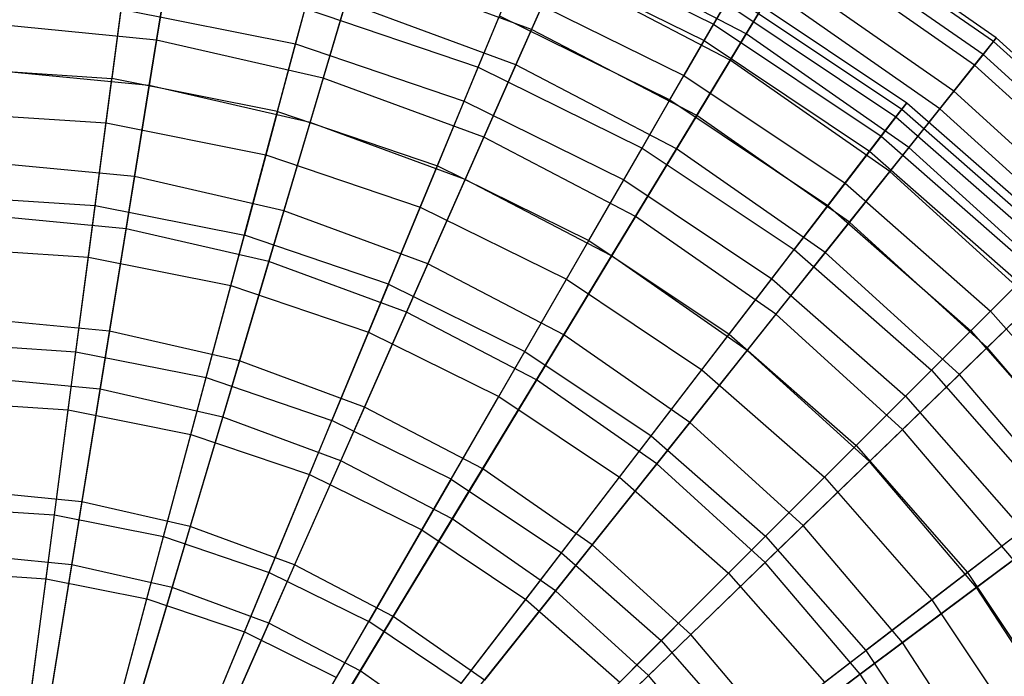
# Model space of a CAD drawing. Extents: x 0.2 to 40.1, y -6.7 to 6.7.
# Tile 514 of 516: x 37.8 to 39.2, y 4.4 to 5.3. Entities that reach past the tile are written whole.
import ezdxf

# ---------------------------------------------------------------- set-up
doc = ezdxf.new("R2010")
doc.units = 0
doc.header["$MEASUREMENT"] = 0
doc.layers.get('0').update_dxf_attribs({"color": 13, "linetype": 'CONTINUOUS'})

# ---------------------------------------------------------------- blocks, each defined once
blk = doc.blocks.new('GRUPUJ_1')
at = {"color": 0}
for p, q in [((38.9569, 11.9134, 14.7623), (38.7088, 12.0864, 14.7623)), ((38.9569, 11.9134, 14.7623), (38.7088, 12.0864, 14.7623)), ((37.8094, 12.0729, 15.8736), (37.7831, 11.9103, 16.1154)), ((37.8094, 12.0729, 15.8736), (37.7831, 11.9103, 16.1154)), ((38.9529, 11.9084, 14.4698), (38.7055, 12.081, 14.4698)), ((38.9529, 11.9084, 14.4698), (38.7055, 12.081, 14.4698)), ((38.3091, 12.0569, 15.1874), (38.5616, 11.9324, 15.1874)), ((38.3091, 12.0569, 15.1874), (38.5616, 11.9324, 15.1874)), ((38.9383, 11.89, 15.0533), (38.6933, 12.0609, 15.0533)), ((38.9383, 11.89, 15.0533), (38.6933, 12.0609, 15.0533)), ((38.3614, 12.0473, 15.6133), (38.3073, 11.9251, 15.8736)), ((38.3614, 12.0473, 15.6133), (38.3073, 11.9251, 15.8736)), ((38.6073, 11.919, 15.6133), (38.3614, 12.0473, 15.6133)), ((38.6073, 11.919, 15.6133), (38.3614, 12.0473, 15.6133)), ((38.9264, 11.8752, 14.1804), (38.6835, 12.0447, 14.1804)), ((38.9264, 11.8752, 14.1804), (38.6835, 12.0447, 14.1804)), ((37.9775, 11.905, 13.5042), (38.0109, 12.0296, 13.7641)), ((37.9775, 11.905, 13.5042), (38.0109, 12.0296, 13.7641)), ((38.299, 12.0325, 14.0382), (38.5484, 11.9095, 14.0382)), ((38.299, 12.0325, 14.0382), (38.5484, 11.9095, 14.0382)), ((37.7728, 11.8466, 13.1395), (37.8007, 12.0194, 13.3739)), ((37.7728, 11.8466, 13.1395), (37.8007, 12.0194, 13.3739)), ((38.0631, 12.015, 15.8736), (38.0162, 11.8571, 16.1154)), ((38.0631, 12.015, 15.8736), (38.0162, 11.8571, 16.1154)), ((38.3073, 11.9251, 15.8736), (38.0631, 12.015, 15.8736)), ((38.3073, 11.9251, 15.8736), (38.0631, 12.015, 15.8736)), ((37.7402, 12.0044, 15.7311), (37.7207, 11.8566, 15.9801)), ((37.7402, 12.0044, 15.7311), (37.7207, 11.8566, 15.9801)), ((38.2854, 11.8756, 13.3739), (38.344, 12.0079, 13.6282)), ((38.2854, 11.8756, 13.3739), (38.344, 12.0079, 13.6282)), ((38.585, 11.8822, 13.6282), (38.344, 12.0079, 13.6282)), ((38.585, 11.8822, 13.6282), (38.344, 12.0079, 13.6282)), ((38.6593, 12.0048, 15.3385), (38.6073, 11.919, 15.6133)), ((38.6593, 12.0048, 15.3385), (38.6073, 11.919, 15.6133)), ((38.8973, 11.8387, 15.3385), (38.6593, 12.0048, 15.3385)), ((38.8973, 11.8387, 15.3385), (38.6593, 12.0048, 15.3385)), ((38.2327, 11.8724, 15.7311), (38.2774, 11.9804, 15.4655)), ((38.2327, 11.8724, 15.7311), (38.2774, 11.9804, 15.4655)), ((38.2774, 11.9804, 15.4655), (38.5202, 11.8607, 15.4655)), ((38.2774, 11.9804, 15.4655), (38.5202, 11.8607, 15.4655)), ((38.5854, 11.9736, 14.9011), (38.5616, 11.9324, 15.1874)), ((38.5854, 11.9736, 14.9011), (38.5616, 11.9324, 15.1874)), ((38.585, 11.8822, 13.6282), (38.6431, 11.9781, 13.8984)), ((38.585, 11.8822, 13.6282), (38.6431, 11.9781, 13.8984)), ((38.5854, 11.9736, 14.9011), (38.8247, 11.8137, 14.9011)), ((38.5854, 11.9736, 14.9011), (38.8247, 11.8137, 14.9011)), ((38.5911, 11.9835, 14.6111), (38.8317, 11.8227, 14.6111)), ((38.5911, 11.9835, 14.6111), (38.8317, 11.8227, 14.6111)), ((38.8779, 11.8143, 13.8984), (38.6431, 11.9781, 13.8984)), ((38.8779, 11.8143, 13.8984), (38.6431, 11.9781, 13.8984)), ((37.9979, 11.7953, 13.1395), (38.0477, 11.963, 13.3739)), ((37.9979, 11.7953, 13.1395), (38.0477, 11.963, 13.3739)), ((38.2854, 11.8756, 13.3739), (38.0477, 11.963, 13.3739)), ((38.2854, 11.8756, 13.3739), (38.0477, 11.963, 13.3739)), ((38.5484, 11.9095, 14.0382), (38.5787, 11.962, 14.3219)), ((38.5484, 11.9095, 14.0382), (38.5787, 11.962, 14.3219)), ((38.5787, 11.962, 14.3219), (38.8166, 11.8031, 14.3219)), ((38.5787, 11.962, 14.3219), (38.8166, 11.8031, 14.3219)), ((37.7125, 11.7945, 13.2623), (37.7335, 11.9535, 13.5042)), ((37.7125, 11.7945, 13.2623), (37.7335, 11.9535, 13.5042)), ((37.7335, 11.9535, 13.5042), (37.9775, 11.905, 13.5042)), ((37.7335, 11.9535, 13.5042), (37.9775, 11.905, 13.5042)), ((37.9522, 11.8105, 15.9801), (37.9907, 11.9545, 15.7311)), ((37.9522, 11.8105, 15.9801), (37.9907, 11.9545, 15.7311)), ((37.9907, 11.9545, 15.7311), (38.2327, 11.8724, 15.7311)), ((37.9907, 11.9545, 15.7311), (38.2327, 11.8724, 15.7311)), ((37.7831, 11.9103, 16.1154), (37.5451, 11.9333, 16.1154)), ((37.7831, 11.9103, 16.1154), (37.5451, 11.9333, 16.1154)), ((38.213, 11.825, 13.5042), (38.2624, 11.9442, 13.7641)), ((38.213, 11.825, 13.5042), (38.2624, 11.9442, 13.7641)), ((38.2624, 11.9442, 13.7641), (38.5006, 11.8267, 13.7641)), ((38.2624, 11.9442, 13.7641), (38.5006, 11.8267, 13.7641)), ((38.5616, 11.9324, 15.1874), (38.5202, 11.8607, 15.4655)), ((38.5616, 11.9324, 15.1874), (38.5202, 11.8607, 15.4655)), ((38.5616, 11.9324, 15.1874), (38.7958, 11.776, 15.1874)), ((38.5616, 11.9324, 15.1874), (38.7958, 11.776, 15.1874)), ((38.3073, 11.9251, 15.8736), (38.2407, 11.7745, 16.1154)), ((38.3073, 11.9251, 15.8736), (38.2407, 11.7745, 16.1154)), ((38.5381, 11.8048, 15.8736), (38.3073, 11.9251, 15.8736)), ((38.5381, 11.8048, 15.8736), (38.3073, 11.9251, 15.8736)), ((38.6073, 11.919, 15.6133), (38.5381, 11.8048, 15.8736)), ((38.6073, 11.919, 15.6133), (38.5381, 11.8048, 15.8736)), ((38.8348, 11.7603, 15.6133), (38.6073, 11.919, 15.6133)), ((38.8348, 11.7603, 15.6133), (38.6073, 11.919, 15.6133)), ((37.7831, 11.9103, 16.1154), (37.7522, 11.7195, 16.3349)), ((37.7831, 11.9103, 16.1154), (37.7522, 11.7195, 16.3349)), ((38.0162, 11.8571, 16.1154), (37.7831, 11.9103, 16.1154)), ((38.0162, 11.8571, 16.1154), (37.7831, 11.9103, 16.1154)), ((37.936, 11.7501, 13.2623), (37.9775, 11.905, 13.5042)), ((37.936, 11.7501, 13.2623), (37.9775, 11.905, 13.5042)), ((37.9775, 11.905, 13.5042), (38.213, 11.825, 13.5042)), ((37.9775, 11.905, 13.5042), (38.213, 11.825, 13.5042)), ((38.5006, 11.8267, 13.7641), (38.5484, 11.9095, 14.0382)), ((38.5006, 11.8267, 13.7641), (38.5484, 11.9095, 14.0382)), ((38.5484, 11.9095, 14.0382), (38.7797, 11.755, 14.0382)), ((38.5484, 11.9095, 14.0382), (38.7797, 11.755, 14.0382)), ((38.9264, 11.8752, 14.1804), (38.9529, 11.9084, 14.4698)), ((38.9264, 11.8752, 14.1804), (38.9529, 11.9084, 14.4698)), ((38.9569, 11.9134, 14.7623), (38.9383, 11.89, 15.0533)), ((38.9569, 11.9134, 14.7623), (38.9383, 11.89, 15.0533)), ((38.9529, 11.9084, 14.4698), (38.9569, 11.9134, 14.7623)), ((38.9529, 11.9084, 14.4698), (38.9569, 11.9134, 14.7623)), ((39.1762, 11.7056, 14.4698), (38.9529, 11.9084, 14.4698)), ((39.1762, 11.7056, 14.4698), (38.9529, 11.9084, 14.4698)), ((39.1808, 11.71, 14.7623), (38.9569, 11.9134, 14.7623)), ((39.1808, 11.71, 14.7623), (38.9569, 11.9134, 14.7623)), ((38.51, 11.7584, 13.3739), (38.585, 11.8822, 13.6282)), ((38.51, 11.7584, 13.3739), (38.585, 11.8822, 13.6282)), ((38.8079, 11.7266, 13.6282), (38.585, 11.8822, 13.6282)), ((38.8079, 11.7266, 13.6282), (38.585, 11.8822, 13.6282)), ((38.9383, 11.89, 15.0533), (38.8973, 11.8387, 15.3385)), ((38.9383, 11.89, 15.0533), (38.8973, 11.8387, 15.3385)), ((39.1593, 11.6893, 15.0533), (38.9383, 11.89, 15.0533)), ((39.1593, 11.6893, 15.0533), (38.9383, 11.89, 15.0533)), ((37.4853, 11.872, 15.9801), (37.7207, 11.8566, 15.9801)), ((37.4853, 11.872, 15.9801), (37.7207, 11.8566, 15.9801)), ((37.7728, 11.8466, 13.1395), (37.543, 11.8688, 13.1395)), ((37.7728, 11.8466, 13.1395), (37.543, 11.8688, 13.1395)), ((38.1756, 11.7347, 15.9801), (38.2327, 11.8724, 15.7311)), ((38.1756, 11.7347, 15.9801), (38.2327, 11.8724, 15.7311)), ((38.2145, 11.7155, 13.1395), (38.2854, 11.8756, 13.3739)), ((38.2145, 11.7155, 13.1395), (38.2854, 11.8756, 13.3739)), ((38.2327, 11.8724, 15.7311), (38.4618, 11.7594, 15.7311)), ((38.2327, 11.8724, 15.7311), (38.4618, 11.7594, 15.7311)), ((38.51, 11.7584, 13.3739), (38.2854, 11.8756, 13.3739)), ((38.51, 11.7584, 13.3739), (38.2854, 11.8756, 13.3739)), ((38.8779, 11.8143, 13.8984), (38.9264, 11.8752, 14.1804)), ((38.8779, 11.8143, 13.8984), (38.9264, 11.8752, 14.1804)), ((39.1457, 11.6761, 14.1804), (38.9264, 11.8752, 14.1804)), ((39.1457, 11.6761, 14.1804), (38.9264, 11.8752, 14.1804)), ((37.6974, 11.6791, 16.2085), (37.7207, 11.8566, 15.9801)), ((37.6974, 11.6791, 16.2085), (37.7207, 11.8566, 15.9801)), ((37.9522, 11.8105, 15.9801), (37.7207, 11.8566, 15.9801)), ((37.9522, 11.8105, 15.9801), (37.7207, 11.8566, 15.9801)), ((38.0162, 11.8571, 16.1154), (37.9612, 11.6718, 16.3349)), ((38.0162, 11.8571, 16.1154), (37.9612, 11.6718, 16.3349)), ((38.2407, 11.7745, 16.1154), (38.0162, 11.8571, 16.1154)), ((38.2407, 11.7745, 16.1154), (38.0162, 11.8571, 16.1154)), ((38.4618, 11.7594, 15.7311), (38.5202, 11.8607, 15.4655)), ((38.4618, 11.7594, 15.7311), (38.5202, 11.8607, 15.4655)), ((38.5202, 11.8607, 15.4655), (38.7454, 11.7102, 15.4655)), ((38.5202, 11.8607, 15.4655), (38.7454, 11.7102, 15.4655)), ((37.7405, 11.6466, 12.9285), (37.7728, 11.8466, 13.1395)), ((37.7405, 11.6466, 12.9285), (37.7728, 11.8466, 13.1395)), ((37.9979, 11.7953, 13.1395), (37.7728, 11.8466, 13.1395)), ((37.9979, 11.7953, 13.1395), (37.7728, 11.8466, 13.1395)), ((38.8973, 11.8387, 15.3385), (38.8348, 11.7603, 15.6133)), ((38.8973, 11.8387, 15.3385), (38.8348, 11.7603, 15.6133)), ((39.1122, 11.6436, 15.3385), (38.8973, 11.8387, 15.3385)), ((39.1122, 11.6436, 15.3385), (38.8973, 11.8387, 15.3385)), ((38.1517, 11.6769, 13.2623), (38.213, 11.825, 13.5042)), ((38.1517, 11.6769, 13.2623), (38.213, 11.825, 13.5042)), ((38.213, 11.825, 13.5042), (38.4361, 11.715, 13.5042)), ((38.213, 11.825, 13.5042), (38.4361, 11.715, 13.5042)), ((38.4361, 11.715, 13.5042), (38.5006, 11.8267, 13.7641)), ((38.4361, 11.715, 13.5042), (38.5006, 11.8267, 13.7641)), ((38.5006, 11.8267, 13.7641), (38.7215, 11.6791, 13.7641)), ((38.5006, 11.8267, 13.7641), (38.7215, 11.6791, 13.7641)), ((38.8166, 11.8031, 14.3219), (38.8317, 11.8227, 14.6111)), ((38.8166, 11.8031, 14.3219), (38.8317, 11.8227, 14.6111)), ((38.8317, 11.8227, 14.6111), (38.8247, 11.8137, 14.9011)), ((38.8317, 11.8227, 14.6111), (38.8247, 11.8137, 14.9011)), ((38.8317, 11.8227, 14.6111), (39.0492, 11.632, 14.6111)), ((38.8317, 11.8227, 14.6111), (39.0492, 11.632, 14.6111)), ((37.4853, 11.8094, 13.2623), (37.7125, 11.7945, 13.2623)), ((37.4853, 11.8094, 13.2623), (37.7125, 11.7945, 13.2623)), ((37.9522, 11.8105, 15.9801), (37.9058, 11.6376, 16.2085)), ((37.9522, 11.8105, 15.9801), (37.9058, 11.6376, 16.2085)), ((37.9522, 11.8105, 15.9801), (38.1756, 11.7347, 15.9801)), ((37.9522, 11.8105, 15.9801), (38.1756, 11.7347, 15.9801)), ((38.8247, 11.8137, 14.9011), (38.7958, 11.776, 15.1874)), ((38.8247, 11.8137, 14.9011), (38.7958, 11.776, 15.1874)), ((38.8079, 11.7266, 13.6282), (38.8779, 11.8143, 13.8984)), ((38.8079, 11.7266, 13.6282), (38.8779, 11.8143, 13.8984)), ((38.8247, 11.8137, 14.9011), (39.0411, 11.6239, 14.9011)), ((38.8247, 11.8137, 14.9011), (39.0411, 11.6239, 14.9011)), ((39.0898, 11.6219, 13.8984), (38.8779, 11.8143, 13.8984)), ((39.0898, 11.6219, 13.8984), (38.8779, 11.8143, 13.8984)), ((37.9402, 11.601, 12.9285), (37.9979, 11.7953, 13.1395)), ((37.9402, 11.601, 12.9285), (37.9979, 11.7953, 13.1395)), ((38.2145, 11.7155, 13.1395), (37.9979, 11.7953, 13.1395)), ((38.2145, 11.7155, 13.1395), (37.9979, 11.7953, 13.1395)), ((38.5381, 11.8048, 15.8736), (38.4527, 11.6639, 16.1154)), ((38.5381, 11.8048, 15.8736), (38.4527, 11.6639, 16.1154)), ((38.7515, 11.6559, 15.8736), (38.5381, 11.8048, 15.8736)), ((38.7515, 11.6559, 15.8736), (38.5381, 11.8048, 15.8736)), ((38.7797, 11.755, 14.0382), (38.8166, 11.8031, 14.3219)), ((38.7797, 11.755, 14.0382), (38.8166, 11.8031, 14.3219)), ((38.8166, 11.8031, 14.3219), (39.0317, 11.6145, 14.3219)), ((38.8166, 11.8031, 14.3219), (39.0317, 11.6145, 14.3219)), ((37.6878, 11.6068, 13.0424), (37.7125, 11.7945, 13.2623)), ((37.6878, 11.6068, 13.0424), (37.7125, 11.7945, 13.2623)), ((37.7125, 11.7945, 13.2623), (37.936, 11.7501, 13.2623)), ((37.7125, 11.7945, 13.2623), (37.936, 11.7501, 13.2623)), ((38.2407, 11.7745, 16.1154), (38.1624, 11.5978, 16.3349)), ((38.2407, 11.7745, 16.1154), (38.1624, 11.5978, 16.3349)), ((38.4527, 11.6639, 16.1154), (38.2407, 11.7745, 16.1154)), ((38.4527, 11.6639, 16.1154), (38.2407, 11.7745, 16.1154)), ((38.7958, 11.776, 15.1874), (38.7454, 11.7102, 15.4655)), ((38.7958, 11.776, 15.1874), (38.7454, 11.7102, 15.4655)), ((38.7958, 11.776, 15.1874), (39.0075, 11.5903, 15.1874)), ((38.7958, 11.776, 15.1874), (39.0075, 11.5903, 15.1874)), ((38.3872, 11.6303, 15.9801), (38.4618, 11.7594, 15.7311)), ((38.3872, 11.6303, 15.9801), (38.4618, 11.7594, 15.7311)), ((38.4192, 11.6087, 13.1395), (38.51, 11.7584, 13.3739)), ((38.4192, 11.6087, 13.1395), (38.51, 11.7584, 13.3739)), ((38.4618, 11.7594, 15.7311), (38.6742, 11.6175, 15.7311)), ((38.4618, 11.7594, 15.7311), (38.6742, 11.6175, 15.7311)), ((38.7177, 11.6135, 13.3739), (38.51, 11.7584, 13.3739)), ((38.7177, 11.6135, 13.3739), (38.51, 11.7584, 13.3739)), ((38.7215, 11.6791, 13.7641), (38.7797, 11.755, 14.0382)), ((38.7215, 11.6791, 13.7641), (38.7797, 11.755, 14.0382)), ((38.8348, 11.7603, 15.6133), (38.7515, 11.6559, 15.8736)), ((38.8348, 11.7603, 15.6133), (38.7515, 11.6559, 15.8736)), ((38.7797, 11.755, 14.0382), (38.9888, 11.5716, 14.0382)), ((38.7797, 11.755, 14.0382), (38.9888, 11.5716, 14.0382)), ((39.0401, 11.5738, 15.6133), (38.8348, 11.7603, 15.6133)), ((39.0401, 11.5738, 15.6133), (38.8348, 11.7603, 15.6133)), ((37.7522, 11.7195, 16.3349), (37.5389, 11.7401, 16.3349)), ((37.7522, 11.7195, 16.3349), (37.5389, 11.7401, 16.3349)), ((37.887, 11.5672, 13.0424), (37.936, 11.7501, 13.2623)), ((37.887, 11.5672, 13.0424), (37.936, 11.7501, 13.2623)), ((37.936, 11.7501, 13.2623), (38.1517, 11.6769, 13.2623)), ((37.936, 11.7501, 13.2623), (38.1517, 11.6769, 13.2623)), ((38.1071, 11.5693, 16.2085), (38.1756, 11.7347, 15.9801)), ((38.1071, 11.5693, 16.2085), (38.1756, 11.7347, 15.9801)), ((38.1756, 11.7347, 15.9801), (38.3872, 11.6303, 15.9801)), ((38.1756, 11.7347, 15.9801), (38.3872, 11.6303, 15.9801)), ((38.7177, 11.6135, 13.3739), (38.8079, 11.7266, 13.6282)), ((38.7177, 11.6135, 13.3739), (38.8079, 11.7266, 13.6282)), ((39.0092, 11.5439, 13.6282), (38.8079, 11.7266, 13.6282)), ((39.0092, 11.5439, 13.6282), (38.8079, 11.7266, 13.6282)), ((37.7522, 11.7195, 16.3349), (37.7173, 11.5033, 16.5289)), ((37.7522, 11.7195, 16.3349), (37.7173, 11.5033, 16.5289)), ((37.9612, 11.6718, 16.3349), (37.7522, 11.7195, 16.3349)), ((37.9612, 11.6718, 16.3349), (37.7522, 11.7195, 16.3349)), ((38.1325, 11.5302, 12.9285), (38.2145, 11.7155, 13.1395)), ((38.1325, 11.5302, 12.9285), (38.2145, 11.7155, 13.1395)), ((38.4192, 11.6087, 13.1395), (38.2145, 11.7155, 13.1395)), ((38.4192, 11.6087, 13.1395), (38.2145, 11.7155, 13.1395)), ((38.3559, 11.5761, 13.2623), (38.4361, 11.715, 13.5042)), ((38.3559, 11.5761, 13.2623), (38.4361, 11.715, 13.5042)), ((38.4361, 11.715, 13.5042), (38.643, 11.5768, 13.5042)), ((38.4361, 11.715, 13.5042), (38.643, 11.5768, 13.5042)), ((38.7454, 11.7102, 15.4655), (38.6742, 11.6175, 15.7311)), ((38.7454, 11.7102, 15.4655), (38.6742, 11.6175, 15.7311)), ((38.7454, 11.7102, 15.4655), (38.9489, 11.5317, 15.4655)), ((38.7454, 11.7102, 15.4655), (38.9489, 11.5317, 15.4655)), ((37.4853, 11.693, 16.2085), (37.6974, 11.6791, 16.2085)), ((37.4853, 11.693, 16.2085), (37.6974, 11.6791, 16.2085)), ((37.6705, 11.4748, 16.4129), (37.6974, 11.6791, 16.2085)), ((37.6705, 11.4748, 16.4129), (37.6974, 11.6791, 16.2085)), ((37.6974, 11.6791, 16.2085), (37.9058, 11.6376, 16.2085)), ((37.6974, 11.6791, 16.2085), (37.9058, 11.6376, 16.2085)), ((37.9612, 11.6718, 16.3349), (37.8989, 11.4619, 16.5289)), ((37.9612, 11.6718, 16.3349), (37.8989, 11.4619, 16.5289)), ((38.1624, 11.5978, 16.3349), (37.9612, 11.6718, 16.3349)), ((38.1624, 11.5978, 16.3349), (37.9612, 11.6718, 16.3349)), ((38.0792, 11.502, 13.0424), (38.1517, 11.6769, 13.2623)), ((38.0792, 11.502, 13.0424), (38.1517, 11.6769, 13.2623)), ((38.1517, 11.6769, 13.2623), (38.3559, 11.5761, 13.2623)), ((38.1517, 11.6769, 13.2623), (38.3559, 11.5761, 13.2623)), ((38.643, 11.5768, 13.5042), (38.7215, 11.6791, 13.7641)), ((38.643, 11.5768, 13.5042), (38.7215, 11.6791, 13.7641)), ((38.7215, 11.6791, 13.7641), (38.9212, 11.504, 13.7641)), ((38.7215, 11.6791, 13.7641), (38.9212, 11.504, 13.7641)), ((37.7405, 11.6466, 12.9285), (37.5365, 11.6662, 12.9285)), ((37.7405, 11.6466, 12.9285), (37.5365, 11.6662, 12.9285)), ((38.4527, 11.6639, 16.1154), (38.3525, 11.4986, 16.3349)), ((38.4527, 11.6639, 16.1154), (38.3525, 11.4986, 16.3349)), ((38.6488, 11.5271, 16.1154), (38.4527, 11.6639, 16.1154)), ((38.6488, 11.5271, 16.1154), (38.4527, 11.6639, 16.1154)), ((37.7042, 11.4223, 12.7442), (37.7405, 11.6466, 12.9285)), ((37.7042, 11.4223, 12.7442), (37.7405, 11.6466, 12.9285)), ((37.9402, 11.601, 12.9285), (37.7405, 11.6466, 12.9285)), ((37.9402, 11.601, 12.9285), (37.7405, 11.6466, 12.9285)), ((38.7515, 11.6559, 15.8736), (38.6488, 11.5271, 16.1154)), ((38.7515, 11.6559, 15.8736), (38.6488, 11.5271, 16.1154)), ((38.9442, 11.4809, 15.8736), (38.7515, 11.6559, 15.8736)), ((38.9442, 11.4809, 15.8736), (38.7515, 11.6559, 15.8736)), ((37.8525, 11.4386, 16.4129), (37.9058, 11.6376, 16.2085)), ((37.8525, 11.4386, 16.4129), (37.9058, 11.6376, 16.2085)), ((38.1071, 11.5693, 16.2085), (37.9058, 11.6376, 16.2085)), ((38.1071, 11.5693, 16.2085), (37.9058, 11.6376, 16.2085)), ((38.2977, 11.4753, 16.2085), (38.3872, 11.6303, 15.9801)), ((38.2977, 11.4753, 16.2085), (38.3872, 11.6303, 15.9801)), ((38.3872, 11.6303, 15.9801), (38.5834, 11.4992, 15.9801)), ((38.3872, 11.6303, 15.9801), (38.5834, 11.4992, 15.9801)), ((37.4853, 11.6201, 13.0424), (37.6878, 11.6068, 13.0424)), ((37.4853, 11.6201, 13.0424), (37.6878, 11.6068, 13.0424)), ((38.5834, 11.4992, 15.9801), (38.6742, 11.6175, 15.7311)), ((38.5834, 11.4992, 15.9801), (38.6742, 11.6175, 15.7311)), ((38.6742, 11.6175, 15.7311), (38.8663, 11.449, 15.7311)), ((38.6742, 11.6175, 15.7311), (38.8663, 11.449, 15.7311)), ((37.6597, 11.3934, 12.8477), (37.6878, 11.6068, 13.0424)), ((37.6597, 11.3934, 12.8477), (37.6878, 11.6068, 13.0424)), ((37.6878, 11.6068, 13.0424), (37.887, 11.5672, 13.0424)), ((37.6878, 11.6068, 13.0424), (37.887, 11.5672, 13.0424)), ((38.3142, 11.4354, 12.9285), (38.4192, 11.6087, 13.1395)), ((38.3142, 11.4354, 12.9285), (38.4192, 11.6087, 13.1395)), ((38.6086, 11.4767, 13.1395), (38.4192, 11.6087, 13.1395)), ((38.6086, 11.4767, 13.1395), (38.4192, 11.6087, 13.1395)), ((38.6086, 11.4767, 13.1395), (38.7177, 11.6135, 13.3739)), ((38.6086, 11.4767, 13.1395), (38.7177, 11.6135, 13.3739)), ((38.9052, 11.4432, 13.3739), (38.7177, 11.6135, 13.3739)), ((38.9052, 11.4432, 13.3739), (38.7177, 11.6135, 13.3739)), ((37.8756, 11.3832, 12.7442), (37.9402, 11.601, 12.9285)), ((37.8756, 11.3832, 12.7442), (37.9402, 11.601, 12.9285)), ((38.1325, 11.5302, 12.9285), (37.9402, 11.601, 12.9285)), ((38.1325, 11.5302, 12.9285), (37.9402, 11.601, 12.9285)), ((38.1624, 11.5978, 16.3349), (38.0738, 11.3975, 16.5289)), ((38.1624, 11.5978, 16.3349), (38.0738, 11.3975, 16.5289)), ((38.3525, 11.4986, 16.3349), (38.1624, 11.5978, 16.3349)), ((38.3525, 11.4986, 16.3349), (38.1624, 11.5978, 16.3349)), ((39.0075, 11.5903, 15.1874), (38.9489, 11.5317, 15.4655)), ((39.0075, 11.5903, 15.1874), (38.9489, 11.5317, 15.4655)), ((38.2613, 11.4122, 13.0424), (38.3559, 11.5761, 13.2623)), ((38.2613, 11.4122, 13.0424), (38.3559, 11.5761, 13.2623)), ((38.3559, 11.5761, 13.2623), (38.5453, 11.4496, 13.2623)), ((38.3559, 11.5761, 13.2623), (38.5453, 11.4496, 13.2623)), ((38.5453, 11.4496, 13.2623), (38.643, 11.5768, 13.5042)), ((38.5453, 11.4496, 13.2623), (38.643, 11.5768, 13.5042)), ((38.643, 11.5768, 13.5042), (38.83, 11.4128, 13.5042)), ((38.643, 11.5768, 13.5042), (38.83, 11.4128, 13.5042)), ((37.8312, 11.3593, 12.8477), (37.887, 11.5672, 13.0424)), ((37.8312, 11.3593, 12.8477), (37.887, 11.5672, 13.0424)), ((37.887, 11.5672, 13.0424), (38.0792, 11.502, 13.0424)), ((37.887, 11.5672, 13.0424), (38.0792, 11.502, 13.0424)), ((38.1071, 11.5693, 16.2085), (38.0282, 11.3789, 16.4129)), ((38.1071, 11.5693, 16.2085), (38.0282, 11.3789, 16.4129)), ((38.1071, 11.5693, 16.2085), (38.2977, 11.4753, 16.2085)), ((38.1071, 11.5693, 16.2085), (38.2977, 11.4753, 16.2085)), ((38.9212, 11.504, 13.7641), (38.9888, 11.5716, 14.0382)), ((38.9212, 11.504, 13.7641), (38.9888, 11.5716, 14.0382)), ((39.0401, 11.5738, 15.6133), (38.9442, 11.4809, 15.8736)), ((39.0401, 11.5738, 15.6133), (38.9442, 11.4809, 15.8736)), ((38.9052, 11.4432, 13.3739), (39.0092, 11.5439, 13.6282)), ((38.9052, 11.4432, 13.3739), (39.0092, 11.5439, 13.6282)), ((37.7173, 11.5033, 16.5289), (37.5319, 11.5212, 16.5289)), ((37.7173, 11.5033, 16.5289), (37.5319, 11.5212, 16.5289)), ((38.0406, 11.3225, 12.7442), (38.1325, 11.5302, 12.9285)), ((38.0406, 11.3225, 12.7442), (38.1325, 11.5302, 12.9285)), ((38.3142, 11.4354, 12.9285), (38.1325, 11.5302, 12.9285)), ((38.3142, 11.4354, 12.9285), (38.1325, 11.5302, 12.9285)), ((38.6488, 11.5271, 16.1154), (38.5283, 11.376, 16.3349)), ((38.6488, 11.5271, 16.1154), (38.5283, 11.376, 16.3349)), ((38.8259, 11.3663, 16.1154), (38.6488, 11.5271, 16.1154)), ((38.8259, 11.3663, 16.1154), (38.6488, 11.5271, 16.1154)), ((38.9489, 11.5317, 15.4655), (38.8663, 11.449, 15.7311)), ((38.9489, 11.5317, 15.4655), (38.8663, 11.449, 15.7311)), ((38.9489, 11.5317, 15.4655), (39.1274, 11.3281, 15.4655)), ((38.9489, 11.5317, 15.4655), (39.1274, 11.3281, 15.4655)), ((37.7173, 11.5033, 16.5289), (37.6788, 11.2651, 16.6944)), ((37.7173, 11.5033, 16.5289), (37.6788, 11.2651, 16.6944)), ((37.8989, 11.4619, 16.5289), (37.7173, 11.5033, 16.5289)), ((37.8989, 11.4619, 16.5289), (37.7173, 11.5033, 16.5289)), ((37.9968, 11.3031, 12.8477), (38.0792, 11.502, 13.0424)), ((37.9968, 11.3031, 12.8477), (38.0792, 11.502, 13.0424)), ((38.0792, 11.502, 13.0424), (38.2613, 11.4122, 13.0424)), ((38.0792, 11.502, 13.0424), (38.2613, 11.4122, 13.0424)), ((38.3525, 11.4986, 16.3349), (38.239, 11.3113, 16.5289)), ((38.3525, 11.4986, 16.3349), (38.239, 11.3113, 16.5289)), ((38.5283, 11.376, 16.3349), (38.3525, 11.4986, 16.3349)), ((38.5283, 11.376, 16.3349), (38.3525, 11.4986, 16.3349)), ((38.4745, 11.3572, 16.2085), (38.5834, 11.4992, 15.9801)), ((38.4745, 11.3572, 16.2085), (38.5834, 11.4992, 15.9801)), ((38.5834, 11.4992, 15.9801), (38.7608, 11.3436, 15.9801)), ((38.5834, 11.4992, 15.9801), (38.7608, 11.3436, 15.9801)), ((38.83, 11.4128, 13.5042), (38.9212, 11.504, 13.7641)), ((38.83, 11.4128, 13.5042), (38.9212, 11.504, 13.7641)), ((38.9212, 11.504, 13.7641), (39.0964, 11.3043, 13.7641)), ((38.9212, 11.504, 13.7641), (39.0964, 11.3043, 13.7641)), ((37.4853, 11.4869, 16.4129), (37.6705, 11.4748, 16.4129)), ((37.4853, 11.4869, 16.4129), (37.6705, 11.4748, 16.4129)), ((38.9442, 11.4809, 15.8736), (38.8259, 11.3663, 16.1154)), ((38.9442, 11.4809, 15.8736), (38.8259, 11.3663, 16.1154)), ((39.1129, 11.2828, 15.8736), (38.9442, 11.4809, 15.8736)), ((39.1129, 11.2828, 15.8736), (38.9442, 11.4809, 15.8736)), ((37.6404, 11.2468, 16.5899), (37.6705, 11.4748, 16.4129)), ((37.6404, 11.2468, 16.5899), (37.6705, 11.4748, 16.4129)), ((37.6705, 11.4748, 16.4129), (37.8525, 11.4386, 16.4129)), ((37.6705, 11.4748, 16.4129), (37.8525, 11.4386, 16.4129)), ((38.1947, 11.2968, 16.4129), (38.2977, 11.4753, 16.2085)), ((38.1947, 11.2968, 16.4129), (38.2977, 11.4753, 16.2085)), ((38.2977, 11.4753, 16.2085), (38.4745, 11.3572, 16.2085)), ((38.2977, 11.4753, 16.2085), (38.4745, 11.3572, 16.2085)), ((38.4822, 11.3182, 12.9285), (38.6086, 11.4767, 13.1395)), ((38.4822, 11.3182, 12.9285), (38.6086, 11.4767, 13.1395)), ((38.7795, 11.3214, 13.1395), (38.6086, 11.4767, 13.1395)), ((38.7795, 11.3214, 13.1395), (38.6086, 11.4767, 13.1395)), ((37.8989, 11.4619, 16.5289), (37.8303, 11.2306, 16.6944)), ((37.8989, 11.4619, 16.5289), (37.8303, 11.2306, 16.6944)), ((38.0738, 11.3975, 16.5289), (37.8989, 11.4619, 16.5289)), ((38.0738, 11.3975, 16.5289), (37.8989, 11.4619, 16.5289)), ((37.7042, 11.4223, 12.7442), (37.5292, 11.4392, 12.7442)), ((37.7042, 11.4223, 12.7442), (37.5292, 11.4392, 12.7442)), ((37.793, 11.2165, 16.5899), (37.8525, 11.4386, 16.4129)), ((37.793, 11.2165, 16.5899), (37.8525, 11.4386, 16.4129)), ((37.8525, 11.4386, 16.4129), (38.0282, 11.3789, 16.4129)), ((37.8525, 11.4386, 16.4129), (38.0282, 11.3789, 16.4129)), ((38.4301, 11.2994, 13.0424), (38.5453, 11.4496, 13.2623)), ((38.4301, 11.2994, 13.0424), (38.5453, 11.4496, 13.2623)), ((38.5453, 11.4496, 13.2623), (38.7166, 11.2994, 13.2623)), ((38.5453, 11.4496, 13.2623), (38.7166, 11.2994, 13.2623)), ((38.8663, 11.449, 15.7311), (38.7608, 11.3436, 15.9801)), ((38.8663, 11.449, 15.7311), (38.7608, 11.3436, 15.9801)), ((38.7795, 11.3214, 13.1395), (38.9052, 11.4432, 13.3739)), ((38.7795, 11.3214, 13.1395), (38.9052, 11.4432, 13.3739)), ((38.8663, 11.449, 15.7311), (39.0347, 11.257, 15.7311)), ((38.8663, 11.449, 15.7311), (39.0347, 11.257, 15.7311)), ((39.0694, 11.2503, 13.3739), (38.9052, 11.4432, 13.3739)), ((39.0694, 11.2503, 13.3739), (38.9052, 11.4432, 13.3739)), ((38.1964, 11.2412, 12.7442), (38.3142, 11.4354, 12.9285)), ((38.1964, 11.2412, 12.7442), (38.3142, 11.4354, 12.9285)), ((38.4822, 11.3182, 12.9285), (38.3142, 11.4354, 12.9285)), ((38.4822, 11.3182, 12.9285), (38.3142, 11.4354, 12.9285)), ((37.6646, 11.1772, 12.5893), (37.7042, 11.4223, 12.7442)), ((37.6646, 11.1772, 12.5893), (37.7042, 11.4223, 12.7442)), ((37.8756, 11.3832, 12.7442), (37.7042, 11.4223, 12.7442)), ((37.8756, 11.3832, 12.7442), (37.7042, 11.4223, 12.7442)), ((38.1537, 11.2258, 12.8477), (38.2613, 11.4122, 13.0424)), ((38.1537, 11.2258, 12.8477), (38.2613, 11.4122, 13.0424)), ((38.2613, 11.4122, 13.0424), (38.4301, 11.2994, 13.0424)), ((38.2613, 11.4122, 13.0424), (38.4301, 11.2994, 13.0424)), ((38.7166, 11.2994, 13.2623), (38.83, 11.4128, 13.5042)), ((38.7166, 11.2994, 13.2623), (38.83, 11.4128, 13.5042)), ((38.83, 11.4128, 13.5042), (38.994, 11.2258, 13.5042)), ((38.83, 11.4128, 13.5042), (38.994, 11.2258, 13.5042)), ((37.4853, 11.4049, 12.8477), (37.6597, 11.3934, 12.8477)), ((37.4853, 11.4049, 12.8477), (37.6597, 11.3934, 12.8477)), ((38.0738, 11.3975, 16.5289), (37.9761, 11.1769, 16.6944)), ((38.0738, 11.3975, 16.5289), (37.9761, 11.1769, 16.6944)), ((38.239, 11.3113, 16.5289), (38.0738, 11.3975, 16.5289)), ((38.239, 11.3113, 16.5289), (38.0738, 11.3975, 16.5289)), ((37.6287, 11.1576, 12.6814), (37.6597, 11.3934, 12.8477)), ((37.6287, 11.1576, 12.6814), (37.6597, 11.3934, 12.8477)), ((37.6597, 11.3934, 12.8477), (37.8312, 11.3593, 12.8477)), ((37.6597, 11.3934, 12.8477), (37.8312, 11.3593, 12.8477)), ((37.805, 11.1452, 12.5893), (37.8756, 11.3832, 12.7442)), ((37.805, 11.1452, 12.5893), (37.8756, 11.3832, 12.7442)), ((38.0406, 11.3225, 12.7442), (37.8756, 11.3832, 12.7442)), ((38.0406, 11.3225, 12.7442), (37.8756, 11.3832, 12.7442)), ((37.9403, 11.1665, 16.5899), (38.0282, 11.3789, 16.4129)), ((37.9403, 11.1665, 16.5899), (38.0282, 11.3789, 16.4129)), ((38.1947, 11.2968, 16.4129), (38.0282, 11.3789, 16.4129)), ((38.1947, 11.2968, 16.4129), (38.0282, 11.3789, 16.4129)), ((38.5283, 11.376, 16.3349), (38.3918, 11.2048, 16.5289)), ((38.5283, 11.376, 16.3349), (38.3918, 11.2048, 16.5289)), ((38.687, 11.2318, 16.3349), (38.5283, 11.376, 16.3349)), ((38.687, 11.2318, 16.3349), (38.5283, 11.376, 16.3349)), ((37.7697, 11.1296, 12.6814), (37.8312, 11.3593, 12.8477)), ((37.7697, 11.1296, 12.6814), (37.8312, 11.3593, 12.8477)), ((37.8312, 11.3593, 12.8477), (37.9968, 11.3031, 12.8477)), ((37.8312, 11.3593, 12.8477), (37.9968, 11.3031, 12.8477)), ((38.349, 11.1937, 16.4129), (38.4745, 11.3572, 16.2085)), ((38.349, 11.1937, 16.4129), (38.4745, 11.3572, 16.2085)), ((38.4745, 11.3572, 16.2085), (38.6343, 11.2171, 16.2085)), ((38.4745, 11.3572, 16.2085), (38.6343, 11.2171, 16.2085)), ((38.8259, 11.3663, 16.1154), (38.687, 11.2318, 16.3349)), ((38.8259, 11.3663, 16.1154), (38.687, 11.2318, 16.3349)), ((38.9809, 11.1842, 16.1154), (38.8259, 11.3663, 16.1154)), ((38.9809, 11.1842, 16.1154), (38.8259, 11.3663, 16.1154)), ((38.6343, 11.2171, 16.2085), (38.7608, 11.3436, 15.9801)), ((38.6343, 11.2171, 16.2085), (38.7608, 11.3436, 15.9801)), ((38.7608, 11.3436, 15.9801), (38.9164, 11.1662, 15.9801)), ((38.7608, 11.3436, 15.9801), (38.9164, 11.1662, 15.9801)), ((37.9401, 11.0955, 12.5893), (38.0406, 11.3225, 12.7442)), ((37.9401, 11.0955, 12.5893), (38.0406, 11.3225, 12.7442)), ((38.1964, 11.2412, 12.7442), (38.0406, 11.3225, 12.7442)), ((38.1964, 11.2412, 12.7442), (38.0406, 11.3225, 12.7442)), ((38.3406, 11.1406, 12.7442), (38.4822, 11.3182, 12.9285)), ((38.3406, 11.1406, 12.7442), (38.4822, 11.3182, 12.9285)), ((38.6339, 11.1804, 12.9285), (38.4822, 11.3182, 12.9285)), ((38.6339, 11.1804, 12.9285), (38.4822, 11.3182, 12.9285)), ((38.6339, 11.1804, 12.9285), (38.7795, 11.3214, 13.1395)), ((38.6339, 11.1804, 12.9285), (38.7795, 11.3214, 13.1395)), ((38.9292, 11.1456, 13.1395), (38.7795, 11.3214, 13.1395)), ((38.9292, 11.1456, 13.1395), (38.7795, 11.3214, 13.1395)), ((37.9058, 11.0834, 12.6814), (37.9968, 11.3031, 12.8477)), ((37.9058, 11.0834, 12.6814), (37.9968, 11.3031, 12.8477)), ((37.9968, 11.3031, 12.8477), (38.1537, 11.2258, 12.8477)), ((37.9968, 11.3031, 12.8477), (38.1537, 11.2258, 12.8477)), ((38.239, 11.3113, 16.5289), (38.1139, 11.105, 16.6944)), ((38.239, 11.3113, 16.5289), (38.1139, 11.105, 16.6944)), ((38.3918, 11.2048, 16.5289), (38.239, 11.3113, 16.5289)), ((38.3918, 11.2048, 16.5289), (38.239, 11.3113, 16.5289)), ((38.2991, 11.1286, 12.8477), (38.4301, 11.2994, 13.0424)), ((38.2991, 11.1286, 12.8477), (38.4301, 11.2994, 13.0424)), ((38.4301, 11.2994, 13.0424), (38.5827, 11.1655, 13.0424)), ((38.4301, 11.2994, 13.0424), (38.5827, 11.1655, 13.0424)), ((38.5827, 11.1655, 13.0424), (38.7166, 11.2994, 13.2623)), ((38.5827, 11.1655, 13.0424), (38.7166, 11.2994, 13.2623)), ((38.7166, 11.2994, 13.2623), (38.8668, 11.1281, 13.2623)), ((38.7166, 11.2994, 13.2623), (38.8668, 11.1281, 13.2623)), ((38.1947, 11.2968, 16.4129), (38.0797, 11.0977, 16.5899)), ((38.1947, 11.2968, 16.4129), (38.0797, 11.0977, 16.5899)), ((38.1947, 11.2968, 16.4129), (38.349, 11.1937, 16.4129)), ((38.1947, 11.2968, 16.4129), (38.349, 11.1937, 16.4129)), ((37.6788, 11.2651, 16.6944), (37.5241, 11.2801, 16.6944)), ((37.6788, 11.2651, 16.6944), (37.5241, 11.2801, 16.6944)), ((37.6788, 11.2651, 16.6944), (37.6373, 11.0086, 16.8287)), ((37.6788, 11.2651, 16.6944), (37.6373, 11.0086, 16.8287)), ((37.8303, 11.2306, 16.6944), (37.6788, 11.2651, 16.6944)), ((37.8303, 11.2306, 16.6944), (37.6788, 11.2651, 16.6944)), ((37.4853, 11.257, 16.5899), (37.6404, 11.2468, 16.5899)), ((37.4853, 11.257, 16.5899), (37.6404, 11.2468, 16.5899)), ((37.6078, 10.9988, 16.7369), (37.6404, 11.2468, 16.5899)), ((37.6078, 10.9988, 16.7369), (37.6404, 11.2468, 16.5899)), ((37.6404, 11.2468, 16.5899), (37.793, 11.2165, 16.5899)), ((37.6404, 11.2468, 16.5899), (37.793, 11.2165, 16.5899)), ((39.0347, 11.257, 15.7311), (38.9164, 11.1662, 15.9801)), ((39.0347, 11.257, 15.7311), (38.9164, 11.1662, 15.9801)), ((38.9292, 11.1456, 13.1395), (39.0694, 11.2503, 13.3739)), ((38.9292, 11.1456, 13.1395), (39.0694, 11.2503, 13.3739)), ((37.8303, 11.2306, 16.6944), (37.7563, 10.9814, 16.8287)), ((37.8303, 11.2306, 16.6944), (37.7563, 10.9814, 16.8287)), ((37.9761, 11.1769, 16.6944), (37.8303, 11.2306, 16.6944)), ((37.9761, 11.1769, 16.6944), (37.8303, 11.2306, 16.6944)), ((38.0677, 11.0289, 12.5893), (38.1964, 11.2412, 12.7442)), ((38.0677, 11.0289, 12.5893), (38.1964, 11.2412, 12.7442)), ((38.3406, 11.1406, 12.7442), (38.1964, 11.2412, 12.7442)), ((38.3406, 11.1406, 12.7442), (38.1964, 11.2412, 12.7442)), ((38.687, 11.2318, 16.3349), (38.5297, 11.0795, 16.5289)), ((38.687, 11.2318, 16.3349), (38.5297, 11.0795, 16.5289)), ((38.8259, 11.0686, 16.3349), (38.687, 11.2318, 16.3349)), ((38.8259, 11.0686, 16.3349), (38.687, 11.2318, 16.3349)), ((38.0347, 11.0198, 12.6814), (38.1537, 11.2258, 12.8477)), ((38.0347, 11.0198, 12.6814), (38.1537, 11.2258, 12.8477)), ((38.1537, 11.2258, 12.8477), (38.2991, 11.1286, 12.8477)), ((38.1537, 11.2258, 12.8477), (38.2991, 11.1286, 12.8477)), ((38.4886, 11.0714, 16.4129), (38.6343, 11.2171, 16.2085)), ((38.4886, 11.0714, 16.4129), (38.6343, 11.2171, 16.2085)), ((38.6343, 11.2171, 16.2085), (38.7744, 11.0573, 16.2085)), ((38.6343, 11.2171, 16.2085), (38.7744, 11.0573, 16.2085)), ((38.8668, 11.1281, 13.2623), (38.994, 11.2258, 13.5042)), ((38.8668, 11.1281, 13.2623), (38.994, 11.2258, 13.5042)), ((37.7282, 10.9748, 16.7369), (37.793, 11.2165, 16.5899)), ((37.7282, 10.9748, 16.7369), (37.793, 11.2165, 16.5899)), ((37.793, 11.2165, 16.5899), (37.9403, 11.1665, 16.5899)), ((37.793, 11.2165, 16.5899), (37.9403, 11.1665, 16.5899)), ((38.3918, 11.2048, 16.5289), (38.2413, 11.0161, 16.6944)), ((38.3918, 11.2048, 16.5289), (38.2413, 11.0161, 16.6944)), ((38.5297, 11.0795, 16.5289), (38.3918, 11.2048, 16.5289)), ((38.5297, 11.0795, 16.5289), (38.3918, 11.2048, 16.5289)), ((37.6646, 11.1772, 12.5893), (37.5213, 11.1911, 12.5893)), ((37.6646, 11.1772, 12.5893), (37.5213, 11.1911, 12.5893)), ((38.2091, 11.0113, 16.5899), (38.349, 11.1937, 16.4129)), ((38.2091, 11.0113, 16.5899), (38.349, 11.1937, 16.4129)), ((38.349, 11.1937, 16.4129), (38.4886, 11.0714, 16.4129)), ((38.349, 11.1937, 16.4129), (38.4886, 11.0714, 16.4129)), ((37.6222, 10.9152, 12.4664), (37.6646, 11.1772, 12.5893)), ((37.6222, 10.9152, 12.4664), (37.6646, 11.1772, 12.5893)), ((37.805, 11.1452, 12.5893), (37.6646, 11.1772, 12.5893)), ((37.805, 11.1452, 12.5893), (37.6646, 11.1772, 12.5893)), ((37.9761, 11.1769, 16.6944), (37.8709, 10.9392, 16.8287)), ((37.9761, 11.1769, 16.6944), (37.8709, 10.9392, 16.8287)), ((38.1139, 11.105, 16.6944), (37.9761, 11.1769, 16.6944)), ((38.1139, 11.105, 16.6944), (37.9761, 11.1769, 16.6944)), ((38.4707, 11.0224, 12.7442), (38.6339, 11.1804, 12.9285)), ((38.4707, 11.0224, 12.7442), (38.6339, 11.1804, 12.9285)), ((38.7667, 11.0244, 12.9285), (38.6339, 11.1804, 12.9285)), ((38.7667, 11.0244, 12.9285), (38.6339, 11.1804, 12.9285)), ((38.9809, 11.1842, 16.1154), (38.8259, 11.0686, 16.3349)), ((38.9809, 11.1842, 16.1154), (38.8259, 11.0686, 16.3349)), ((37.4853, 11.167, 12.6814), (37.6287, 11.1576, 12.6814)), ((37.4853, 11.167, 12.6814), (37.6287, 11.1576, 12.6814)), ((37.8445, 10.9353, 16.7369), (37.9403, 11.1665, 16.5899)), ((37.8445, 10.9353, 16.7369), (37.9403, 11.1665, 16.5899)), ((37.9403, 11.1665, 16.5899), (38.0797, 11.0977, 16.5899)), ((37.9403, 11.1665, 16.5899), (38.0797, 11.0977, 16.5899)), ((38.4305, 11.0133, 12.8477), (38.5827, 11.1655, 13.0424)), ((38.4305, 11.0133, 12.8477), (38.5827, 11.1655, 13.0424)), ((38.5827, 11.1655, 13.0424), (38.7166, 11.0129, 13.0424)), ((38.5827, 11.1655, 13.0424), (38.7166, 11.0129, 13.0424)), ((38.9164, 11.1662, 15.9801), (38.7744, 11.0573, 16.2085)), ((38.9164, 11.1662, 15.9801), (38.7744, 11.0573, 16.2085)), ((38.9164, 11.1662, 15.9801), (39.0475, 10.97, 15.9801)), ((38.9164, 11.1662, 15.9801), (39.0475, 10.97, 15.9801)), ((37.5952, 10.9031, 12.5461), (37.6287, 11.1576, 12.6814)), ((37.5952, 10.9031, 12.5461), (37.6287, 11.1576, 12.6814)), ((37.6287, 11.1576, 12.6814), (37.7697, 11.1296, 12.6814)), ((37.6287, 11.1576, 12.6814), (37.7697, 11.1296, 12.6814)), ((37.7294, 10.8907, 12.4664), (37.805, 11.1452, 12.5893)), ((37.7294, 10.8907, 12.4664), (37.805, 11.1452, 12.5893)), ((37.9401, 11.0955, 12.5893), (37.805, 11.1452, 12.5893)), ((37.9401, 11.0955, 12.5893), (37.805, 11.1452, 12.5893)), ((38.1858, 10.9465, 12.5893), (38.3406, 11.1406, 12.7442)), ((38.1858, 10.9465, 12.5893), (38.3406, 11.1406, 12.7442)), ((38.4707, 11.0224, 12.7442), (38.3406, 11.1406, 12.7442)), ((38.4707, 11.0224, 12.7442), (38.3406, 11.1406, 12.7442)), ((38.7667, 11.0244, 12.9285), (38.9292, 11.1456, 13.1395)), ((38.7667, 11.0244, 12.9285), (38.9292, 11.1456, 13.1395)), ((39.0551, 10.9522, 13.1395), (38.9292, 11.1456, 13.1395)), ((39.0551, 10.9522, 13.1395), (38.9292, 11.1456, 13.1395)), ((37.7032, 10.8816, 12.5461), (37.7697, 11.1296, 12.6814)), ((37.7032, 10.8816, 12.5461), (37.7697, 11.1296, 12.6814)), ((37.7697, 11.1296, 12.6814), (37.9058, 11.0834, 12.6814)), ((37.7697, 11.1296, 12.6814), (37.9058, 11.0834, 12.6814)), ((38.1543, 10.9399, 12.6814), (38.2991, 11.1286, 12.8477)), ((38.1543, 10.9399, 12.6814), (38.2991, 11.1286, 12.8477)), ((38.2991, 11.1286, 12.8477), (38.4305, 11.0133, 12.8477)), ((38.2991, 11.1286, 12.8477), (38.4305, 11.0133, 12.8477)), ((38.7166, 11.0129, 13.0424), (38.8668, 11.1281, 13.2623)), ((38.7166, 11.0129, 13.0424), (38.8668, 11.1281, 13.2623)), ((38.8668, 11.1281, 13.2623), (38.9933, 10.9387, 13.2623)), ((38.8668, 11.1281, 13.2623), (38.9933, 10.9387, 13.2623)), ((37.8326, 10.8527, 12.4664), (37.9401, 11.0955, 12.5893)), ((37.8326, 10.8527, 12.4664), (37.9401, 11.0955, 12.5893)), ((38.0677, 11.0289, 12.5893), (37.9401, 11.0955, 12.5893)), ((38.0677, 11.0289, 12.5893), (37.9401, 11.0955, 12.5893)), ((37.9546, 10.881, 16.7369), (38.0797, 11.0977, 16.5899)), ((37.9546, 10.881, 16.7369), (38.0797, 11.0977, 16.5899)), ((38.1139, 11.105, 16.6944), (37.9792, 10.8828, 16.8287)), ((38.1139, 11.105, 16.6944), (37.9792, 10.8828, 16.8287)), ((38.2091, 11.0113, 16.5899), (38.0797, 11.0977, 16.5899)), ((38.2091, 11.0113, 16.5899), (38.0797, 11.0977, 16.5899)), ((38.2413, 11.0161, 16.6944), (38.1139, 11.105, 16.6944)), ((38.2413, 11.0161, 16.6944), (38.1139, 11.105, 16.6944)), ((37.8076, 10.8462, 12.5461), (37.9058, 11.0834, 12.6814)), ((37.8076, 10.8462, 12.5461), (37.9058, 11.0834, 12.6814)), ((37.9058, 11.0834, 12.6814), (38.0347, 11.0198, 12.6814)), ((37.9058, 11.0834, 12.6814), (38.0347, 11.0198, 12.6814)), ((38.5297, 11.0795, 16.5289), (38.3564, 10.9116, 16.6944)), ((38.5297, 11.0795, 16.5289), (38.3564, 10.9116, 16.6944)), ((38.6504, 10.9376, 16.5289), (38.5297, 11.0795, 16.5289)), ((38.6504, 10.9376, 16.5289), (38.5297, 11.0795, 16.5289)), ((38.326, 10.9088, 16.5899), (38.4886, 11.0714, 16.4129)), ((38.326, 10.9088, 16.5899), (38.4886, 11.0714, 16.4129)), ((38.4886, 11.0714, 16.4129), (38.611, 10.9318, 16.4129)), ((38.4886, 11.0714, 16.4129), (38.611, 10.9318, 16.4129)), ((38.8259, 11.0686, 16.3349), (38.6504, 10.9376, 16.5289)), ((38.8259, 11.0686, 16.3349), (38.6504, 10.9376, 16.5289)), ((38.9429, 10.889, 16.3349), (38.8259, 11.0686, 16.3349)), ((38.9429, 10.889, 16.3349), (38.8259, 11.0686, 16.3349)), ((38.611, 10.9318, 16.4129), (38.7744, 11.0573, 16.2085)), ((38.611, 10.9318, 16.4129), (38.7744, 11.0573, 16.2085)), ((38.7744, 11.0573, 16.2085), (38.8925, 10.8805, 16.2085)), ((38.7744, 11.0573, 16.2085), (38.8925, 10.8805, 16.2085)), ((37.9301, 10.8019, 12.4664), (38.0677, 11.0289, 12.5893)), ((37.9301, 10.8019, 12.4664), (38.0677, 11.0289, 12.5893)), ((38.1858, 10.9465, 12.5893), (38.0677, 11.0289, 12.5893)), ((38.1858, 10.9465, 12.5893), (38.0677, 11.0289, 12.5893)), ((38.5847, 10.8885, 12.7442), (38.7667, 11.0244, 12.9285)), ((38.5847, 10.8885, 12.7442), (38.7667, 11.0244, 12.9285)), ((38.8785, 10.8527, 12.9285), (38.7667, 11.0244, 12.9285)), ((38.8785, 10.8527, 12.9285), (38.7667, 11.0244, 12.9285)), ((38.2924, 10.8497, 12.5893), (38.4707, 11.0224, 12.7442)), ((38.2924, 10.8497, 12.5893), (38.4707, 11.0224, 12.7442)), ((38.5847, 10.8885, 12.7442), (38.4707, 11.0224, 12.7442)), ((38.5847, 10.8885, 12.7442), (38.4707, 11.0224, 12.7442))]:
    blk.add_line(p, q, dxfattribs=at)

msp = doc.modelspace()

# ---------------------------------------------------------------- block references
at = {"color": 0}
msp.add_blockref('GRUPUJ_1', (0.2062, -6.6596, 0.5119), dxfattribs=at)

doc.saveas('drawing.dxf')
